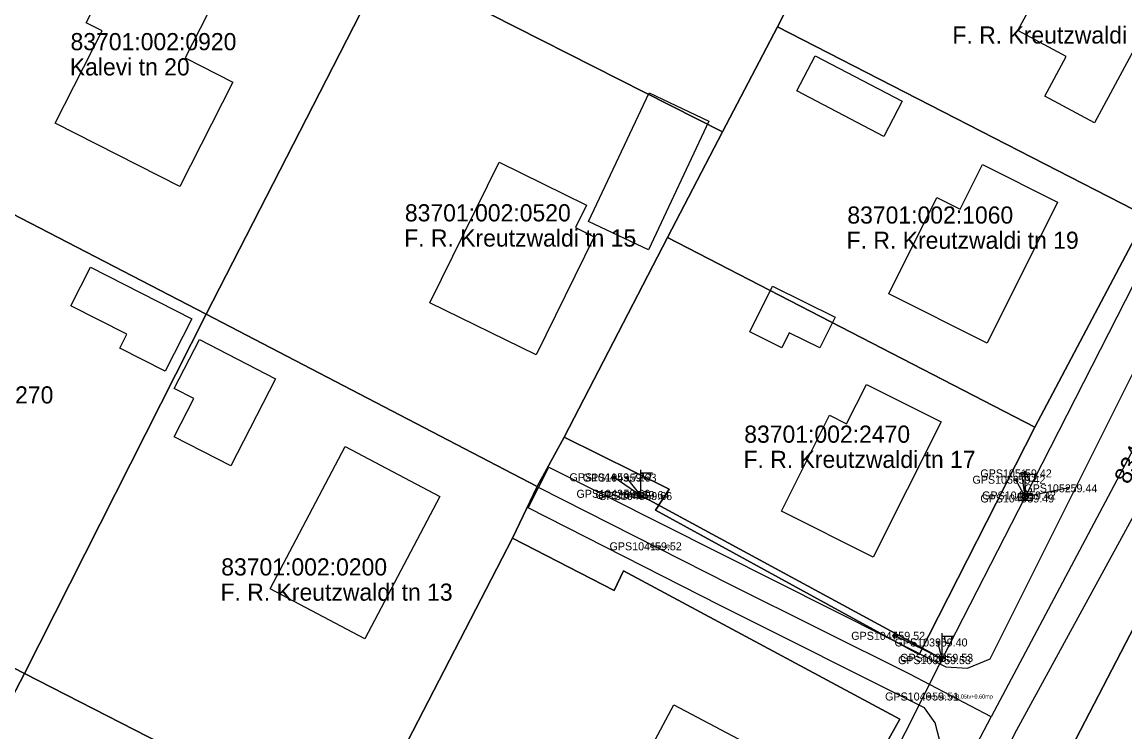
# Model space of a CAD drawing. Extents: x 580119 to 583377, y 6518915 to 6520820.
# Drawn here: x 581504.1 to 581600.6, y 6520100.8 to 6520162.8 of the extents above; entities that cross this region are included whole.
import ezdxf

# ---------------------------------------------------------------- set-up
doc = ezdxf.new("R2010")
doc.units = 0
for name, color, linetype in [('ELRAJATISMP', 7, 'Continuous'), ('Hoone Elu- või ühiskondlik hoone', 7, 'Continuous'), ('Hoone Kõrval- või tootmishoone', 7, 'Continuous'), ('L_AADRESS', 7, 'Continuous'), ('MAAMUDEL', 7, 'Continuous'), ('MOOTKORG-EH2000', 7, 'Continuous'), ('MOOTMPUNKT', 7, 'Continuous'), ('MOOTNR', 7, 'Continuous'), ('MPOHULIIN', 7, 'Continuous'), ('PIIR', 7, 'Continuous'), ('POST', 7, 'Continuous'), ('Rippe kõrgus', 7, 'Continuous'), ('SIOHULIIN', 7, 'Continuous'), ('Tee Liiklusala', 7, 'Continuous'), ('Tee Tänav Kruuskate', 7, 'Continuous'), ('Tee Tänav Püsikate', 7, 'Continuous'), ('TUNNUS', 7, 'Continuous')]:
    doc.layers.add(name, color=color, linetype=linetype)

msp = doc.modelspace()

# ---------------------------------------------------------------- linework, layer by layer
at = {"layer": 'ELRAJATISMP'}
for p, q in [((581591.706, 6520121.601), (581591.706, 6520121.004)), ((581591.977, 6520121.601), (581591.977, 6520121.004))]:
    msp.add_line(p, q, dxfattribs=at)
msp.add_lwpolyline([(581591.244, 6520121.601), (581592.439, 6520121.601), (581592.439, 6520121.004), (581591.244, 6520121.004)], close=True, dxfattribs=at)
at = {"layer": 'Hoone Elu- või ühiskondlik hoone'}
for points in [[(581604.35, 6520165.985), (581597.897, 6520154.009), (581593.562, 6520156.341), (581595.422, 6520159.794), (581591.206, 6520162.073), (581595.796, 6520170.595)], [(581522.566, 6520157.552), (581517.928, 6520148.438), (581507.038, 6520153.985), (581511.137, 6520162.046), (581509.745, 6520162.757), (581513.559, 6520170.238), (581521.666, 6520166.106), (581518.401, 6520159.68)], [(581554.148, 6520144.043), (581549.076, 6520133.717), (581539.794, 6520138.276), (581545.835, 6520150.576), (581553.482, 6520146.82), (581552.512, 6520144.846)], [(581588.515, 6520134.759), (581579.904, 6520139.068), (581584.11, 6520147.472), (581586.16, 6520146.452), (581588.1, 6520150.351), (581594.67, 6520147.061)], [(581584.479, 6520127.871), (581578.539, 6520116.046), (581570.525, 6520120.067), (581574.73, 6520128.44), (581576.223, 6520127.692), (581577.964, 6520131.141)], [(581540.65, 6520121.354), (581534.111, 6520108.909), (581525.837, 6520113.257), (581532.39, 6520125.702)], [(581568.782, 6520099.085), (581563.691, 6520089.501), (581556.028, 6520093.567), (581561.123, 6520103.144)]]:
    msp.add_lwpolyline(points, close=True, dxfattribs=at)
at = {"layer": 'Hoone Kõrval- või tootmishoone'}
for points in [[(581581.075, 6520155.887), (581579.467, 6520152.812), (581571.86, 6520156.795), (581573.476, 6520159.866)], [(581564.192, 6520154.156), (581558.909, 6520142.913), (581553.672, 6520145.374), (581558.955, 6520156.617)], [(581518.985, 6520136.881), (581516.654, 6520132.294), (581512.678, 6520134.309), (581513.293, 6520135.52), (581508.406, 6520138.012), (581510.123, 6520141.389)], [(581575.216, 6520137.015), (581573.893, 6520134.332), (581571.21, 6520135.654), (581570.567, 6520134.349), (581567.766, 6520135.73), (581569.732, 6520139.718)], [(581526.303, 6520131.629), (581522.377, 6520124.013), (581517.441, 6520126.557), (581519.166, 6520129.903), (581517.435, 6520130.796), (581519.636, 6520135.066)]]:
    msp.add_lwpolyline(points, close=True, dxfattribs=at)
at = {"layer": 'MOOTMPUNKT'}
for centre in [(581591.558, 6520123.359), (581555.913, 6520123.024), (581557.001, 6520122.988), (581591.006, 6520122.809), (581556.46, 6520121.576), (581558.123, 6520121.47), (581558.364, 6520121.38), (581591.916, 6520121.435), (581595.545, 6520122.058), (581591.767, 6520121.17), (581559.209, 6520116.988), (581580.48, 6520109.164), (581584.194, 6520108.582), (581584.495, 6520107.038), (581584.687, 6520107.24), (581583.439, 6520103.858)]:
    msp.add_circle(centre, 0.1, dxfattribs=at)
at = {"layer": 'MPOHULIIN'}
for p, q in [((581591.841, 6520121.302), (581591.006, 6520122.809)), ((581558.244, 6520121.425), (581584.591, 6520107.139))]:
    msp.add_line(p, q, dxfattribs=at)
for points in [[(581652.911, 6520240.035), (581631.562, 6520198.859), (581611.493, 6520159.874), (581591.841, 6520121.302), (581584.591, 6520107.139), (581571.675, 6520081.439)], [(581556.46, 6520121.576), (581558.244, 6520121.425), (581557.001, 6520122.988)]]:
    msp.add_lwpolyline(points, dxfattribs=at)
at = {"layer": 'PIIR'}
for points in [[(581664.26, 6520234.22), (581653.01, 6520211.86), (581641.22, 6520189.09), (581629.78, 6520167.47), (581630.2, 6520167.19), (581614.54, 6520136.01), (581608.82, 6520124.32), (581592.76, 6520093.39), (581577.85, 6520064.74), (581564.44, 6520038.29)], [(581533.69, 6520012.27), (581548.32, 6520040.62), (581524.35, 6520052.37), (581523.87, 6520050.92), (581514.94, 6520055.34), (581517.28, 6520059.91), (581519.81, 6520064.28), (581527.91, 6520059.96), (581528.06, 6520057.69), (581551.03, 6520046.21), (581565.56, 6520074.53), (581580.88, 6520101.87), (581556.71, 6520114.84), (581555.91, 6520113.13), (581547.01, 6520117.71), (581549.16, 6520122.21), (581551.54, 6520126.53), (581560.7, 6520121.97), (581559.53, 6520120.15), (581582.56, 6520107.52), (581592.68, 6520127.4), (581602.44, 6520145.86)]]:
    msp.add_lwpolyline(points, dxfattribs=at)
for points in [[(581552.23, 6520199.15), (581581.01, 6520184.07), (581578.96, 6520179.83), (581570.17, 6520162.41), (581565.37, 6520153.21), (581536.02, 6520168.12)], [(581493.4, 6520156.77), (581502.29, 6520174.04), (581506.99, 6520182.7), (581536.02, 6520168.12), (581520.24, 6520137.28), (581491.13, 6520152.34)], [(581578.96, 6520179.83), (581588.53, 6520175.82), (581589.04, 6520176.78), (581612.12, 6520164.88), (581602.44, 6520145.86), (581570.17, 6520162.41)], [(581536.02, 6520168.12), (581565.37, 6520153.21), (581560.56, 6520143.98), (581551.54, 6520126.53), (581549.16, 6520122.21), (581520.24, 6520137.28)], [(581565.37, 6520153.21), (581570.17, 6520162.41), (581602.44, 6520145.86), (581592.68, 6520127.4), (581560.56, 6520143.98)], [(581479.88, 6520130.54), (581488.87, 6520148.2), (581491.13, 6520152.34), (581520.24, 6520137.28), (581504.34, 6520105.88), (581474.91, 6520121.01)], [(581560.56, 6520143.98), (581592.68, 6520127.4), (581582.56, 6520107.52), (581559.53, 6520120.15), (581560.7, 6520121.97), (581551.54, 6520126.53)], [(581520.24, 6520137.28), (581549.16, 6520122.21), (581547.01, 6520117.71), (581533.26, 6520091.07), (581504.34, 6520105.88)], [(581608.82, 6520124.32), (581630.06, 6520111.7), (581615.9, 6520085.26), (581613.55, 6520080.86), (581592.76, 6520093.39)], [(581461.14, 6520094.47), (581470.96, 6520113.13), (581474.91, 6520121.01), (581504.34, 6520105.88), (581488.22, 6520074.9), (581458.96, 6520089.85)], [(581547.01, 6520117.71), (581555.91, 6520113.13), (581556.71, 6520114.84), (581580.88, 6520101.87), (581565.56, 6520074.53), (581533.26, 6520091.07)], [(581504.34, 6520105.88), (581533.26, 6520091.07), (581519.81, 6520064.28), (581517.28, 6520059.91), (581488.22, 6520074.9)]]:
    msp.add_lwpolyline(points, close=True, dxfattribs=at)
at = {"layer": 'POST'}
for p, q in [((581558.244, 6520121.675), (581558.244, 6520123.675)), ((581558.244, 6520123.425), (581559.244, 6520123.425)), ((581558.471, 6520123.104), (581558.471, 6520123.425)), ((581559.083, 6520123.104), (581559.083, 6520123.425)), ((581591.841, 6520121.552), (581591.841, 6520123.552)), ((581591.841, 6520123.302), (581592.841, 6520123.302)), ((581592.068, 6520122.981), (581592.068, 6520123.302)), ((581592.681, 6520122.981), (581592.681, 6520123.302)), ((581558.244, 6520121.425), (581558.244, 6520121.425)), ((581591.841, 6520121.302), (581591.841, 6520121.302)), ((581584.591, 6520107.389), (581584.591, 6520109.389)), ((581584.591, 6520109.139), (581585.591, 6520109.139)), ((581584.817, 6520108.818), (581584.817, 6520109.139)), ((581585.43, 6520108.818), (581585.43, 6520109.139)), ((581584.591, 6520107.139), (581584.591, 6520107.139))]:
    msp.add_line(p, q, dxfattribs=at)
for points in [[(581555.913, 6520123.024), (581558.244, 6520121.425)], [(581584.591, 6520107.139), (581580.48, 6520109.164)]]:
    msp.add_lwpolyline(points, dxfattribs=at)
for centre, radius in [((581555.913, 6520123.024), 0.125), ((581555.913, 6520123.024), 0.105), ((581555.913, 6520123.024), 0.0851), ((581555.913, 6520123.024), 0.0651), ((581555.913, 6520123.024), 0.0451), ((581555.913, 6520123.024), 0.0251), ((581555.913, 6520123.024), 0.00511), ((581558.244, 6520121.425), 0.25), ((581591.841, 6520121.302), 0.25), ((581580.48, 6520109.164), 0.2), ((581584.591, 6520107.139), 0.25)]:
    msp.add_circle(centre, radius, dxfattribs=at)
for centre in [(581558.777, 6520123.104), (581592.374, 6520122.981), (581585.124, 6520108.818)]:
    msp.add_arc(centre, 0.306, 180, 0, dxfattribs=at)
at = {"layer": 'SIOHULIIN'}
for q in [(581558.244, 6520121.425), (581584.194, 6520108.582)]:
    msp.add_line((581584.591, 6520107.139), q, dxfattribs=at)
msp.add_lwpolyline([(581595.545, 6520122.058), (581591.841, 6520121.302), (581591.558, 6520123.359)], dxfattribs=at)
at = {"layer": 'Tee Liiklusala'}
for points in [[(581532.685, 6520000.001), (581553.146, 6520039.174), (581530.88, 6520050.991), (581516.705, 6520057.963), (581517.588, 6520059.758), (581518.471, 6520061.553), (581532.7, 6520054.553), (581555.113, 6520042.685), (581584.543, 6520099.32), (581583.972, 6520101.561), (581583.045, 6520102.862), (581565.162, 6520111.824), (581548.385, 6520120.352), (581549.291, 6520122.135), (581550.197, 6520123.918), (581584.898, 6520106.445), (581586.786, 6520106.333), (581588.773, 6520107.165), (581614.586, 6520158.791)], [(581654.01, 6520034.242), (581661.668, 6520046.254), (581681.628, 6520079.883), (581681.807, 6520082.118), (581681.686, 6520084.209), (581680.669, 6520086.311), (581663.797, 6520096.534), (581636.04, 6520113.306), (581612.651, 6520127.333), (581610.668, 6520127.845), (581608.699, 6520127.606), (581606.757, 6520127.035), (581604.774, 6520126.008), (581591.063, 6520100.919), (581558.909, 6520038.278)]]:
    msp.add_lwpolyline(points, dxfattribs=at)
at = {"layer": 'Tee Tänav Kruuskate'}
msp.add_lwpolyline([(581588.856, 6520102.092), (581581.74, 6520105.812), (581566.06, 6520113.611), (581549.291, 6520122.135)], dxfattribs=at)
at = {"layer": 'Tee Tänav Püsikate'}
for points in [[(581605.821, 6520134.007), (581588.856, 6520102.092)], [(581556.44, 6520039.691), (581556.97, 6520040.661), (581573.752, 6520073.263), (581588.856, 6520102.092)]]:
    msp.add_lwpolyline(points, dxfattribs=at)

# ---------------------------------------------------------------- texts
at = {"layer": 'L_AADRESS'}
for s, p in [('F. R. Kreutzwaldi tn 21', (581585.473, 6520160.932)), ('Kalevi tn 20', (581508.312, 6520158.148)), ('F. R. Kreutzwaldi tn 15', (581537.542, 6520143.185)), ('F. R. Kreutzwaldi tn 19', (581576.225, 6520142.992)), ('F. R. Kreutzwaldi tn 17', (581567.21, 6520123.837)), ('F. R. Kreutzwaldi tn 13', (581521.487, 6520112.233))]:
    msp.add_text(s, height=1.5, dxfattribs=at).set_placement(p)
at = {"layer": 'MAAMUDEL'}
for p in [(581557.001, 6520122.814), (581556.46, 6520121.401), (581559.209, 6520116.813)]:
    msp.add_text(' mp_ohl', height=0.35, dxfattribs=at).set_placement(p)
at = {"layer": 'MOOTKORG-EH2000'}
for s, p in [(' 59.72', (581555.913, 6520122.674)), (' 59.63', (581557.001, 6520122.639)), (' 59.42', (581591.558, 6520123.009)), (' 59.42', (581591.006, 6520122.459)), (' 59.44', (581595.545, 6520121.708)), (' 59.60', (581556.46, 6520121.226)), (' 59.64', (581558.123, 6520121.12)), (' 59.66', (581558.364, 6520121.03)), (' 59.49', (581591.767, 6520120.82)), (' 59.42', (581591.916, 6520121.085)), (' 59.52', (581559.209, 6520116.638)), (' 59.52', (581580.48, 6520108.814)), (' 59.40', (581584.194, 6520108.232)), (' 59.53', (581584.495, 6520106.688)), (' 59.53', (581584.687, 6520106.89)), (' 59.51', (581583.439, 6520103.508))]:
    msp.add_text(s, height=0.7, dxfattribs=at).set_placement(p)
at = {"layer": 'MOOTNR'}
for s, p in [('GPS1044 ', (581551.993, 6520122.674)), ('GPS1043 ', (581553.151, 6520122.639)), ('GPS1051 ', (581587.918, 6520123.009)), ('GPS1050 ', (581587.227, 6520122.459)), ('GPS1052 ', (581591.765, 6520121.708)), ('GPS1042 ', (581552.61, 6520121.226)), ('GPS1045 ', (581554.274, 6520121.12)), ('GPS1046 ', (581554.515, 6520121.03)), ('GPS1048 ', (581587.917, 6520120.82)), ('GPS1049 ', (581588.066, 6520121.085)), ('GPS1041 ', (581555.499, 6520116.638)), ('GPS1047 ', (581576.63, 6520108.814)), ('GPS1039 ', (581580.414, 6520108.232)), ('GPS1037 ', (581580.715, 6520106.688)), ('GPS1038 ', (581580.907, 6520106.89)), ('GPS1040 ', (581579.589, 6520103.508))]:
    msp.add_text(s, height=0.7, dxfattribs=at).set_placement(p)
at = {"layer": 'Rippe kõrgus'}
msp.add_text(' el_mp_ohl8.05tv+0.60mp', height=0.35, dxfattribs=at).set_placement((581583.439, 6520103.683))
at = {"layer": 'TUNNUS'}
for s, p in [('83701:002:0920', (581508.375, 6520160.353)), ('83701:002:0520', (581537.605, 6520145.39)), ('83701:002:1060', (581576.289, 6520145.197)), ('83701:002:1270', (581492.375, 6520129.474)), ('83701:002:2470', (581567.274, 6520126.042)), ('83701:002:0200', (581521.55, 6520114.438))]:
    msp.add_text(s, height=1.5, dxfattribs=at).set_placement(p)
msp.add_text('83401:001:0287', height=1.5, rotation=64.06874, dxfattribs=at).set_placement((581600.892, 6520122.326))

doc.saveas('drawing.dxf')
